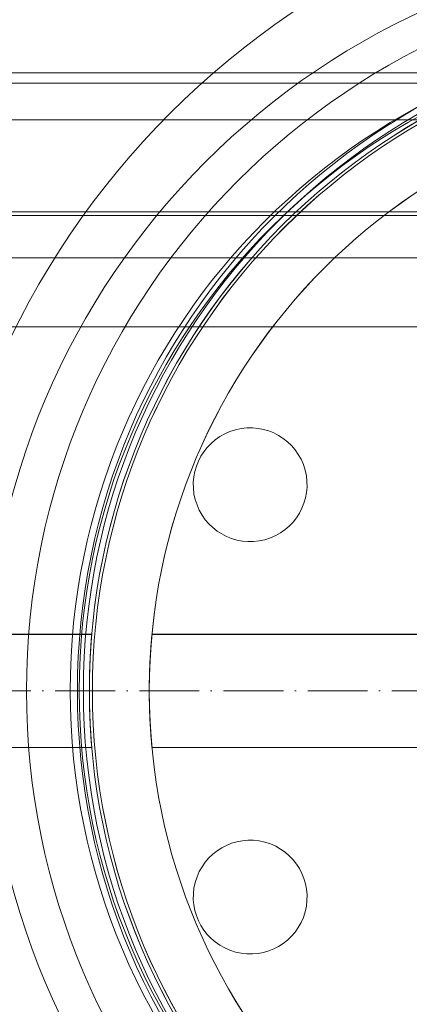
# Model space of a CAD drawing. Header units: metres. Extents: x -54598 to 1827199, y -329446 to -256744.
# Tile 120 of 474: x 28217 to 28347, y -268954 to -268625. Entities that reach past the tile are written whole.
import ezdxf

# ---------------------------------------------------------------- set-up
doc = ezdxf.new("R2010")
doc.units = ezdxf.units.M
doc.linetypes.add('ADSK_Осевая', pattern=[14, 10, -2, 0, -2])
for name, color, linetype, lineweight in [('A-GENM', 13, 'Continuous', 20), ('M-EQPM', 7, 'Continuous', 20), ('P-PIPE', 7, 'Continuous', 20), ('P-PIPE-CNTR', 7, 'ADSK_Осевая', 20)]:
    doc.layers.add(name, color=color, linetype=linetype, lineweight=lineweight)

# ---------------------------------------------------------------- blocks, each defined once
blk = doc.blocks.new('Tecofi_VPI4448-02_Затвор дисковый поворотный с ручкой - Затвор дисковый поворотный_VPI 4448-02-669455-В_Этаж 01_Сводный')
at = {"layer": 'P-PIPE', "color": 1}
for p, q in [((-557.86, 27847.58), (-860.86, 27847.58)), ((-818.95, 27777.03), (-933.36, 27777.03)), ((-609.8, 27777.03), (-808.91, 27777.03)), ((-933.36, 27758.13), (-818.95, 27758.13)), ((-808.91, 27758.13), (-609.8, 27758.13))]:
    blk.add_line(p, q, dxfattribs=at)
for radius in [110, 100]:
    blk.add_arc((-709.36, 27767.58), radius, 90, 270, dxfattribs=at)
for points, knots in [([(-819.36, 27767.58), (-819.36, 27768.72), (-819.33, 27770.32), (-819.26, 27772.33), (-819.19, 27773.68), (-819.12, 27774.85), (-819.05, 27775.81), (-819, 27776.5), (-818.96, 27776.97), (-818.95, 27777.07), (-818.96, 27776.94), (-818.98, 27776.65), (-819.03, 27776.02), (-819.12, 27774.87), (-819.21, 27773.39), (-819.32, 27770.98), (-819.36, 27769.01), (-819.36, 27767.58)], [0, 0, 0, 0, 0.111111, 0.166667, 0.222222, 0.277778, 0.333333, 0.388889, 0.444444, 0.513889, 0.548611, 0.583333, 0.652778, 0.722222, 0.791667, 0.861111, 1, 1, 1, 1]), ([(-809.36, 27767.58), (-809.36, 27768.15), (-809.35, 27769.26), (-809.31, 27770.82), (-809.25, 27772.33), (-809.17, 27773.69), (-809.09, 27774.85), (-809.02, 27775.81), (-808.96, 27776.5), (-808.92, 27776.97), (-808.91, 27777.07), (-808.92, 27776.94), (-808.95, 27776.65), (-809, 27776.02), (-809.09, 27774.87), (-809.19, 27773.39), (-809.31, 27770.98), (-809.36, 27769.01), (-809.36, 27767.58)], [0, 0, 0, 0, 0.055556, 0.111111, 0.166667, 0.222222, 0.277778, 0.333333, 0.388889, 0.444444, 0.513889, 0.548611, 0.583333, 0.652778, 0.722222, 0.791667, 0.861111, 1, 1, 1, 1]), ([(-819.36, 27767.58), (-819.36, 27767.01), (-819.35, 27765.89), (-819.31, 27764.34), (-819.26, 27762.83), (-819.19, 27761.47), (-819.12, 27760.31), (-819.05, 27759.35), (-819, 27758.66), (-818.96, 27758.19), (-818.95, 27758.09), (-818.96, 27758.22), (-818.98, 27758.5), (-819.03, 27759.13), (-819.12, 27760.29), (-819.21, 27761.77), (-819.32, 27764.17), (-819.36, 27766.15), (-819.36, 27767.58)], [0, 0, 0, 0, 0.055556, 0.111111, 0.166667, 0.222222, 0.277778, 0.333333, 0.388889, 0.444444, 0.513889, 0.548611, 0.583333, 0.652778, 0.722222, 0.791667, 0.861111, 1, 1, 1, 1]), ([(-809.36, 27767.58), (-809.36, 27766.44), (-809.33, 27764.84), (-809.25, 27762.83), (-809.17, 27761.47), (-809.09, 27760.31), (-809.02, 27759.35), (-808.96, 27758.66), (-808.92, 27758.19), (-808.91, 27758.09), (-808.92, 27758.22), (-808.95, 27758.5), (-809, 27759.13), (-809.09, 27760.29), (-809.19, 27761.77), (-809.31, 27764.17), (-809.36, 27766.15), (-809.36, 27767.58)], [0, 0, 0, 0, 0.111111, 0.166667, 0.222222, 0.277778, 0.333333, 0.388889, 0.444444, 0.513889, 0.548611, 0.583333, 0.652778, 0.722222, 0.791667, 0.861111, 1, 1, 1, 1])]:
    blk.add_open_spline(points, degree=3, knots=knots, dxfattribs=at)
blk = doc.blocks.new('VM_Фланец_ГОСТ 332591 - VM_Фланец_ГОСТ 33259-2015-669460-В_Этаж 01_Сводный')
at = {"layer": 'P-PIPE'}
for radius in [167.5, 111]:
    blk.add_arc((-709.36, 27767.58), radius, 90, 270, dxfattribs=at)
blk = doc.blocks.new('VM_Фланец_ГОСТ 332591 - VM_Фланец_ГОСТ 33259-2015-V8-В_Этаж 01_Сводный')
at = {"layer": 'P-PIPE'}
for radius in [167.5, 111]:
    blk.add_arc((-709.36, 27767.58), radius, 90, 270, dxfattribs=at)
blk = doc.blocks.new('ìáß_ß_Stratos_GIGA_Wilo - Stratos GIGA 100_3-33_22-669461-В_Этаж 01_Сводный')
at = {"layer": 'A-GENM', "color": 1}
for p, q in [((-839.36, 27870.84), (-753.9, 27870.84)), ((-753.83, 27870.84), (-839.36, 27870.84)), ((-839.36, 27869.12), (-758.64, 27869.12)), ((-839.36, 27869.12), (-758.66, 27869.12)), ((-759.16, 27863), (-839.36, 27863)), ((-759.15, 27863), (-839.36, 27863)), ((-839.36, 27847), (-759.07, 27847)), ((-839.36, 27847), (-759.08, 27847)), ((-759.11, 27839.92), (-839.36, 27839.92)), ((-839.36, 27839.92), (-759.1, 27839.92)), ((-759.27, 27828.41), (-839.36, 27828.41)), ((-839.36, 27828.41), (-759.25, 27828.41))]:
    blk.add_line(p, q, dxfattribs=at)
at = {"layer": 'M-EQPM', "color": 1}
for centre, radius, start, end in [((-709.36, 27767.58), 110, 90, 270), ((-709.36, 27767.58), 110, 90, 270), ((-792.51, 27802.02), 9.5, 105, 285), ((-792.51, 27802.02), 9.5, 105, 285), ((-792.51, 27802.02), 9.5, 285, 105), ((-792.51, 27802.02), 9.5, 285, 105), ((-792.51, 27733.14), 9.5, 75, 255), ((-792.51, 27733.14), 9.5, 75, 255), ((-792.51, 27733.14), 9.5, 255, 75), ((-792.51, 27733.14), 9.5, 255, 75)]:
    blk.add_arc(centre, radius, start, end, dxfattribs=at)
blk = doc.blocks.new('ADSK_СтальСварка_Переход_ГОСТ173781 - Исполнение 2-669462-В_Этаж 01_Сводный')
at = {"layer": 'P-PIPE', "color": 1}
blk.add_arc((-709.36, 27767.58), 109.5, 90, 270, dxfattribs=at)
blk = doc.blocks.new('Tecofi_DI6240_ Компенсатор металлический фланцевый - Компенсатор металлический фланцевый_DI 6240-669463-В_Этаж 01_Сводный')
at = {"layer": 'P-PIPE', "color": 10, "lineweight": 9}
for radius in [125, 109.5, 109.5]:
    blk.add_arc((-711.56, 27767.58), radius, 90, 270, dxfattribs=at)
blk = doc.blocks.new('VM_Фланец_ГОСТ 332591 - VM_Фланец_ГОСТ 33259-2015 2-669467-В_Этаж 01_Сводный')
at = {"layer": 'P-PIPE'}
for radius in [167.5, 111]:
    blk.add_arc((-711.56, 27767.58), radius, 90, 270, dxfattribs=at)
blk = doc.blocks.new('VM_Фланец_ГОСТ 332591 - VM_Фланец_ГОСТ 33259-2015 2-V9-В_Этаж 01_Сводный')
at = {"layer": 'P-PIPE'}
for radius in [167.5, 111]:
    blk.add_arc((-711.56, 27767.58), radius, 90, 270, dxfattribs=at)
blk = doc.blocks.new('Tecofi_DI6240_ Компенсатор металлический фланцевый - Компенсатор металлический фланцевый_DI 6240-V10-В_Этаж 01_Сводный')
at = {"layer": 'P-PIPE', "color": 10, "lineweight": 9}
for radius in [125, 109.5, 109.5]:
    blk.add_arc((-711.56, 27767.58), radius, 90, 270, dxfattribs=at)
blk = doc.blocks.new('Tecofi_CB4450_Клапан обратный межфланцевый - Клапан обратный двухстворчатый межфланцевый_CB 4450-669468-В_Этаж 01_Сводный')
at = {"layer": 'P-PIPE', "color": 1}
for radius in [136.5, 136.5, 120.5, 112, 112, 112]:
    blk.add_arc((-709.36, 27767.58), radius, 90, 270, dxfattribs=at)
blk = doc.blocks.new('VM_Фланец_ГОСТ 332591 - VM_Фланец_ГОСТ 33259-2015-669472-В_Этаж 01_Сводный')
at = {"layer": 'P-PIPE'}
for radius in [180, 111]:
    blk.add_arc((-709.36, 27767.58), radius, 90, 270, dxfattribs=at)
blk = doc.blocks.new('VM_Фланец_ГОСТ 332591 - VM_Фланец_ГОСТ 33259-2015-V11-В_Этаж 01_Сводный')
at = {"layer": 'P-PIPE'}
for radius in [180, 111]:
    blk.add_arc((-709.36, 27767.58), radius, 90, 270, dxfattribs=at)
blk = doc.blocks.new('Tecofi_VPI4448-02_Затвор дисковый поворотный с ручкой - Затвор дисковый поворотный_VPI 4448-02-V13-В_Этаж 01_Сводный')
at = {"layer": 'P-PIPE', "color": 1}
for p, q in [((-558.82, 27450.18), (-861.82, 27450.18)), ((-819.91, 27379.63), (-934.32, 27379.63)), ((-610.77, 27379.63), (-809.87, 27379.63)), ((-934.32, 27360.73), (-819.91, 27360.73)), ((-809.87, 27360.73), (-610.77, 27360.73))]:
    blk.add_line(p, q, dxfattribs=at)
for radius in [110, 100]:
    blk.add_arc((-710.32, 27370.18), radius, 90, 270, dxfattribs=at)
for points, knots in [([(-820.32, 27370.18), (-820.32, 27371.32), (-820.29, 27372.92), (-820.22, 27374.92), (-820.15, 27376.28), (-820.08, 27377.45), (-820.01, 27378.4), (-819.96, 27379.09), (-819.92, 27379.57), (-819.91, 27379.66), (-819.92, 27379.53), (-819.95, 27379.25), (-820, 27378.62), (-820.08, 27377.47), (-820.17, 27375.99), (-820.28, 27373.58), (-820.32, 27371.6), (-820.32, 27370.18)], [0, 0, 0, 0, 0.111111, 0.166667, 0.222222, 0.277778, 0.333333, 0.388889, 0.444444, 0.513889, 0.548611, 0.583333, 0.652778, 0.722222, 0.791667, 0.861111, 1, 1, 1, 1]), ([(-810.32, 27370.18), (-810.32, 27370.75), (-810.31, 27371.86), (-810.27, 27373.42), (-810.21, 27374.93), (-810.14, 27376.28), (-810.06, 27377.45), (-809.98, 27378.4), (-809.92, 27379.09), (-809.88, 27379.57), (-809.87, 27379.66), (-809.88, 27379.53), (-809.91, 27379.25), (-809.96, 27378.62), (-810.06, 27377.46), (-810.16, 27375.98), (-810.28, 27373.58), (-810.32, 27371.6), (-810.32, 27370.18)], [0, 0, 0, 0, 0.055556, 0.111111, 0.166667, 0.222222, 0.277778, 0.333333, 0.388889, 0.444444, 0.513889, 0.548611, 0.583333, 0.652778, 0.722222, 0.791667, 0.861111, 1, 1, 1, 1]), ([(-820.32, 27370.18), (-820.32, 27369.6), (-820.31, 27368.49), (-820.28, 27366.93), (-820.22, 27365.43), (-820.15, 27364.07), (-820.08, 27362.9), (-820.01, 27361.95), (-819.96, 27361.26), (-819.92, 27360.78), (-819.91, 27360.69), (-819.92, 27360.82), (-819.95, 27361.1), (-820, 27361.73), (-820.08, 27362.89), (-820.17, 27364.37), (-820.28, 27366.77), (-820.32, 27368.75), (-820.32, 27370.18)], [0, 0, 0, 0, 0.055556, 0.111111, 0.166667, 0.222222, 0.277778, 0.333333, 0.388889, 0.444444, 0.513889, 0.548611, 0.583333, 0.652778, 0.722222, 0.791667, 0.861111, 1, 1, 1, 1]), ([(-810.32, 27370.18), (-810.32, 27369.03), (-810.29, 27367.43), (-810.21, 27365.43), (-810.14, 27364.07), (-810.06, 27362.91), (-809.98, 27361.95), (-809.92, 27361.26), (-809.88, 27360.78), (-809.87, 27360.69), (-809.88, 27360.82), (-809.91, 27361.1), (-809.96, 27361.73), (-810.06, 27362.88), (-810.16, 27364.36), (-810.28, 27366.77), (-810.32, 27368.75), (-810.32, 27370.18)], [0, 0, 0, 0, 0.111111, 0.166667, 0.222222, 0.277778, 0.333333, 0.388889, 0.444444, 0.513889, 0.548611, 0.583333, 0.652778, 0.722222, 0.791667, 0.861111, 1, 1, 1, 1])]:
    blk.add_open_spline(points, degree=3, knots=knots, dxfattribs=at)
blk = doc.blocks.new('ADSK_СтальСварка_Врезка - Врезка стальная-719614-В_Этаж 01_Сводный')
at = {"layer": 'P-PIPE', "color": 1}
blk.add_arc((-710.32, 27370.18), 109.5, 90, 270, dxfattribs=at)
blk.add_arc((-710.32, 27370.18), 109.5, 90, 270, dxfattribs=at)
blk = doc.blocks.new('ADSK_СтальСварка_Врезка - Врезка стальная-669957-В_Этаж 01_Сводный')
at = {"layer": 'P-PIPE', "color": 1}
blk.add_arc((-709.36, 27767.58), 109.5, 90, 270, dxfattribs=at)
blk.add_arc((-709.36, 27767.58), 109.5, 90, 270, dxfattribs=at)
blk = doc.blocks.new('fdsafdsf')
at = {"layer": 'P-PIPE', "color": 1}
for start, end in [(0, 180), (0, 180), (0, 180), (0, 180), (0, 180), (0, 180), (180, 0), (180, 0), (180, 0), (180, 0), (180, 0), (180, 0)]:
    blk.add_arc((222272.34, 39596.31), 109.5, start, end, dxfattribs=at)
at = {"layer": 'P-PIPE-CNTR', "color": 1}
blk.add_line((222072.34, 39596.31), (222472.34, 39596.31), dxfattribs=at)
blk.add_line((222072.34, 39596.31), (222472.34, 39596.31), dxfattribs=at)
blk.add_line((222072.34, 39596.31), (222472.34, 39596.31), dxfattribs=at)
blk.add_line((222072.34, 39596.31), (222472.34, 39596.31), dxfattribs=at)
blk.add_line((222072.34, 39596.31), (222472.34, 39596.31), dxfattribs=at)
blk.add_line((222072.34, 39596.31), (222472.34, 39596.31), dxfattribs=at)
blk.add_line((222072.34, 39596.31), (222472.34, 39596.31), dxfattribs=at)
at = {"layer": 'M-EQPM', "color": 1}
blk.add_blockref('ìáß_ß_Stratos_GIGA_Wilo - Stratos GIGA 100_3-33_22-669461-В_Этаж 01_Сводный', (222981.7, 11828.73), dxfattribs=at)
at = {"layer": 'P-PIPE'}
for name in ['VM_Фланец_ГОСТ 332591 - VM_Фланец_ГОСТ 33259-2015-669472-В_Этаж 01_Сводный', 'VM_Фланец_ГОСТ 332591 - VM_Фланец_ГОСТ 33259-2015-V11-В_Этаж 01_Сводный', 'VM_Фланец_ГОСТ 332591 - VM_Фланец_ГОСТ 33259-2015 2-669467-В_Этаж 01_Сводный', 'VM_Фланец_ГОСТ 332591 - VM_Фланец_ГОСТ 33259-2015 2-V9-В_Этаж 01_Сводный', 'VM_Фланец_ГОСТ 332591 - VM_Фланец_ГОСТ 33259-2015 2-V9-В_Этаж 01_Сводный', 'VM_Фланец_ГОСТ 332591 - VM_Фланец_ГОСТ 33259-2015 2-669467-В_Этаж 01_Сводный', 'VM_Фланец_ГОСТ 332591 - VM_Фланец_ГОСТ 33259-2015-669460-В_Этаж 01_Сводный', 'VM_Фланец_ГОСТ 332591 - VM_Фланец_ГОСТ 33259-2015-V8-В_Этаж 01_Сводный', 'VM_Фланец_ГОСТ 332591 - VM_Фланец_ГОСТ 33259-2015-669460-В_Этаж 01_Сводный', 'VM_Фланец_ГОСТ 332591 - VM_Фланец_ГОСТ 33259-2015-V8-В_Этаж 01_Сводный']:
    blk.add_blockref(name, (222981.7, 11828.73), dxfattribs=at)
at = {"layer": 'P-PIPE', "color": 1}
for name, p in [('Tecofi_CB4450_Клапан обратный межфланцевый - Клапан обратный двухстворчатый межфланцевый_CB 4450-669468-В_Этаж 01_Сводный', (222981.7, 11828.73)), ('Tecofi_DI6240_ Компенсатор металлический фланцевый - Компенсатор металлический фланцевый_DI 6240-669463-В_Этаж 01_Сводный', (222981.7, 11828.73)), ('Tecofi_DI6240_ Компенсатор металлический фланцевый - Компенсатор металлический фланцевый_DI 6240-V10-В_Этаж 01_Сводный', (222981.7, 11828.73)), ('Tecofi_VPI4448-02_Затвор дисковый поворотный с ручкой - Затвор дисковый поворотный_VPI 4448-02-669455-В_Этаж 01_Сводный', (222981.7, 11828.73)), ('Tecofi_VPI4448-02_Затвор дисковый поворотный с ручкой - Затвор дисковый поворотный_VPI 4448-02-V13-В_Этаж 01_Сводный', (222982.66, 12226.14)), ('ADSK_СтальСварка_Переход_ГОСТ173781 - Исполнение 2-669462-В_Этаж 01_Сводный', (222981.7, 11828.73)), ('ADSK_СтальСварка_Врезка - Врезка стальная-719614-В_Этаж 01_Сводный', (222982.66, 12226.14)), ('ADSK_СтальСварка_Врезка - Врезка стальная-669957-В_Этаж 01_Сводный', (222981.7, 11828.73))]:
    blk.add_blockref(name, p, dxfattribs=at)
at = {"layer": 'P-PIPE', "color": 1, "extrusion": (0, 0, -1), "rotation": 180}
blk.add_blockref('ADSK_СтальСварка_Переход_ГОСТ173781 - Исполнение 2-669462-В_Этаж 01_Сводный', (-222981.7, 67363.89), dxfattribs=at)

msp = doc.modelspace()

# ---------------------------------------------------------------- block references
at = {"color": 5, "lineweight": 30, "xscale": 2, "yscale": 2, "zscale": 2}
msp.add_blockref('fdsafdsf', (-416084.8, -348041.46), dxfattribs=at)

doc.saveas('drawing.dxf')
